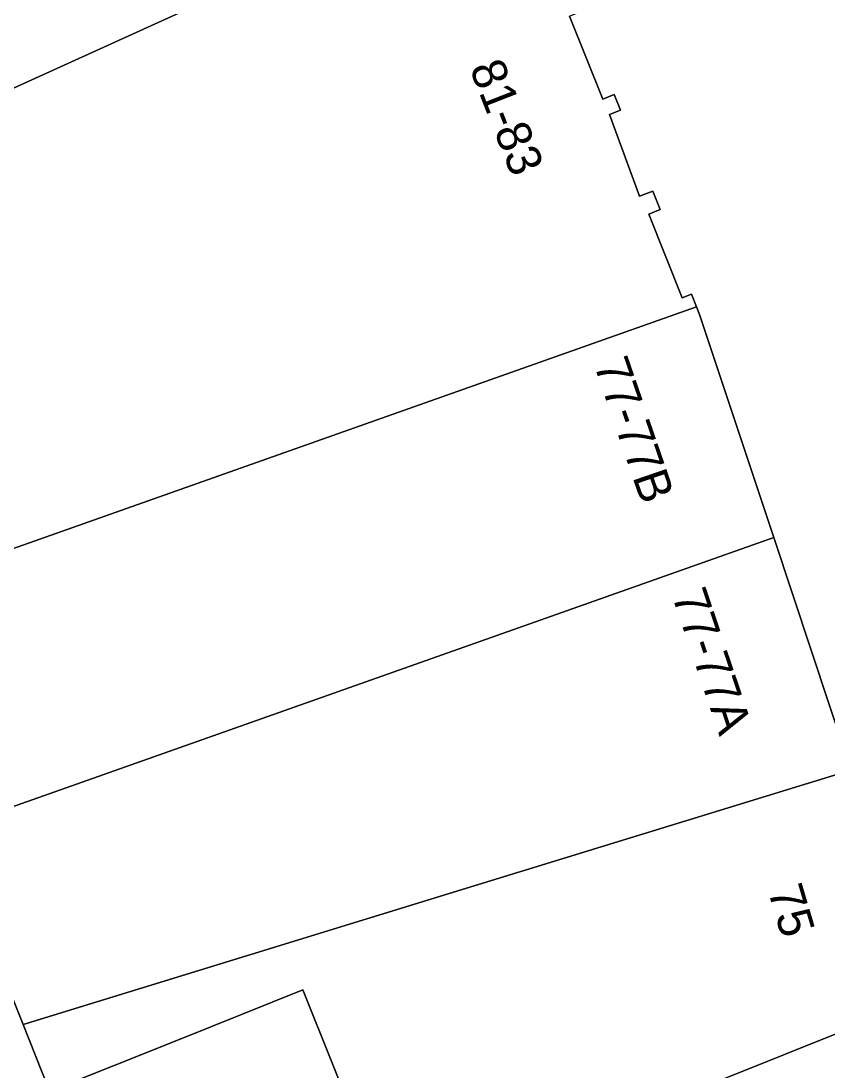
# Model space of a CAD drawing. Extents: x 160377 to 161131, y 383938 to 384853.
# Drawn here: x 161091.85 to 161115.1, y 384302.76 to 384333.02 of the extents above; entities that cross this region are included whole.
import ezdxf

# ---------------------------------------------------------------- set-up
doc = ezdxf.new("R2010")
doc.units = 0
for name, color, linetype in [('IMGEO_Erf', 7, 'Continuous'), ('IMGEO_Pand', 7, 'Continuous'), ('IMGEO_Pand_nummerreeks', 7, 'Continuous'), ('IMGEO_Voetpad_open', 7, 'Continuous')]:
    doc.layers.add(name, color=color, linetype=linetype)

msp = doc.modelspace()

# ---------------------------------------------------------------- linework, layer by layer
at = {"layer": 'IMGEO_Erf'}
msp.add_lwpolyline([(161092.681, 384302.175), (161092.449, 384302.755), (161091.912, 384304.095), (161089.673, 384309.688)], dxfattribs=at)
at = {"layer": 'IMGEO_Pand'}
for points in [[(161087.465, 384334.636), (161089.448, 384330.086), (161100.161, 384334.957), (161100.08, 384335.148), (161103.313, 384336.514), (161106.277, 384337.766), (161107.918, 384338.459), (161105.93, 384343.166), (161087.571, 384335.404), (161087.199, 384335.247)], [(161082.731, 384327.033), (161087.066, 384316.202), (161111.312, 384324.78), (161111.165, 384325.146), (161110.905, 384325.042), (161109.94, 384327.451), (161110.27, 384327.583), (161110.06, 384328.108), (161109.67, 384327.966), (161108.806, 384330.322), (161109.12, 384330.447), (161108.939, 384330.898), (161108.611, 384330.767), (161107.656, 384333.153), (161108.013, 384333.296), (161107.837, 384333.737), (161107.482, 384333.595), (161106.525, 384335.984), (161106.886, 384336.129), (161106.728, 384336.524), (161102.176, 384334.457), (161100.662, 384333.769), (161100.161, 384334.957), (161089.448, 384330.086)], [(161089.673, 384309.688), (161105.562, 384315.309), (161113.537, 384318.13), (161111.402, 384324.553), (161111.312, 384324.78), (161087.066, 384316.202)], [(161089.673, 384309.688), (161091.912, 384304.095), (161105.038, 384308.129), (161115.758, 384311.423), (161115.686, 384311.665), (161113.537, 384318.13), (161105.562, 384315.309)], [(161115.758, 384311.423), (161105.038, 384308.129), (161091.912, 384304.095), (161092.449, 384302.755), (161092.681, 384302.175), (161096.435, 384303.676), (161099.976, 384305.092), (161102.532, 384298.699), (161111.909, 384302.453), (161117.729, 384304.783)], [(161102.532, 384298.699), (161099.976, 384305.092), (161096.435, 384303.676), (161092.681, 384302.175), (161095.241, 384295.78), (161095.484, 384295.877)]]:
    msp.add_lwpolyline(points, close=True, dxfattribs=at)
at = {"layer": 'IMGEO_Voetpad_open'}
for points in [[(161107.656, 384333.153), (161108.611, 384330.767), (161108.939, 384330.898), (161109.12, 384330.447), (161108.806, 384330.322), (161109.67, 384327.966), (161110.06, 384328.108), (161110.27, 384327.583), (161109.94, 384327.451), (161110.905, 384325.042), (161111.165, 384325.146), (161111.312, 384324.78), (161111.402, 384324.553), (161113.537, 384318.13), (161115.686, 384311.665), (161115.758, 384311.423), (161117.729, 384304.783), (161119.308, 384300.999)], [(161119.308, 384300.999), (161117.729, 384304.783), (161111.909, 384302.453), (161102.532, 384298.699), (161095.484, 384295.877), (161096.683, 384292.994), (161098.589, 384293.784)]]:
    msp.add_lwpolyline(points, dxfattribs=at)

# ---------------------------------------------------------------- texts
at = {"layer": 'IMGEO_Pand_nummerreeks'}
for s, rotation, p in [('81-83', 291.351, (161104.765, 384331.662)), ('77-77B', 288.9475, (161108.352, 384323.119)), ('77-77A', 288.6845, (161110.6, 384316.463)), ('75', 286.5341, (161113.364, 384307.962))]:
    msp.add_text(s, height=1, rotation=rotation, dxfattribs=at).set_placement(p)

doc.saveas('drawing.dxf')
